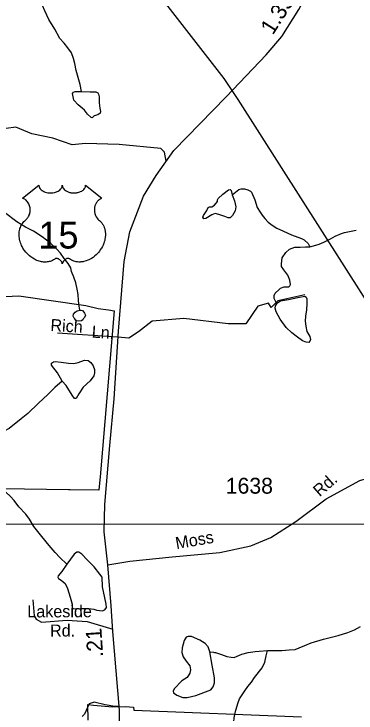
# Model space of a CAD drawing. Extents: x 2056842 to 2160602, y 826753 to 1016856.
# Drawn here: x 2093441 to 2096134, y 866824 to 872332 of the extents above; entities that cross this region are included whole.
import ezdxf

# ---------------------------------------------------------------- set-up
doc = ezdxf.new("R2010")
doc.units = 0
for name, color, linetype in [('Exist Boundary Political City Limit New', 7, 'Continuous'), ('Exist Hydrographic Creek Single Shore', 7, 'Continuous'), ('Exist Hydrographic Misc Water Feature', 7, 'Continuous'), ('Exist Road Non-System Type 51', 7, 'Continuous'), ('Exist Road Non-System Type 51 Label', 7, 'Continuous'), ('Exist Road Primary US Attributed', 7, 'Continuous'), ('Exist Road Primary US Mileage Hundredths English Label', 7, 'Continuous'), ('Exist Road Primary US Shield CELL', 7, 'Continuous'), ('Exist Road Primary US Shield Number Label', 7, 'Continuous'), ('Exist Road Secondary Type 51 Attributed', 7, 'Continuous'), ('Exist Road Secondary Type 51 Label', 7, 'Continuous'), ('Exist Road Secondary Type 51 Number Label', 7, 'Continuous'), ('Exist Utilities Electrical Transmission Line', 7, 'Continuous'), ('Map Preparation Boundary City Limit Buffer Line', 7, 'Continuous'), ('Map Preparation Inset Cut Line', 7, 'Continuous')]:
    doc.layers.add(name, color=color, linetype=linetype)

msp = doc.modelspace()

# ---------------------------------------------------------------- linework, layer by layer
at = {"layer": 'Exist Boundary Political City Limit New'}
for points in [[(2090000, 869958.7), (2090337.8, 869555.6), (2090474.8, 869721.6), (2090539.8, 869800.4), (2090612.8, 869814.1), (2091603.2, 870000), (2091775.1, 870038.7), (2092782.8, 870077.8), (2093479.5, 870110.7), (2094006.9, 870035.5), (2094104.6, 870011.8), (2094184.2, 870000), (2094230.4, 869993.2), (2094118.1, 868685), (2094111.2, 868608.2), (2094109.2, 868579.6), (2093882.4, 868582.9), (2093868.8, 868583.1), (2092828.8, 868598.3), (2091860.2, 868612.4), (2091229.1, 868621.6), (2090159.1, 869338.4)], [(2094025.5, 866766.9), (2094021.9, 866891.5), (2094066, 866886.5), (2094216.6, 866872.4), (2094318.8, 866875.7), (2094381.1, 866868.4), (2094383.1, 866844.7), (2095704, 866794.2)]]:
    msp.add_lwpolyline(points, dxfattribs=at)
at = {"layer": 'Exist Hydrographic Creek Single Shore'}
for points in [[(2093958.9, 869999), (2093953.1, 870030.7), (2093948.6, 870074.8), (2093944.7, 870120.8), (2093938.6, 870164.8), (2093926.5, 870214.5), (2093912.5, 870258.4), (2093893.9, 870302.7), (2093887.9, 870330.6), (2093868, 870366.6), (2093835.6, 870404.4), (2093805.5, 870448.2), (2093777.4, 870478.1), (2093729.4, 870523.9), (2093661.5, 870575.6), (2093593, 870621.7), (2093531.3, 870651.4), (2093462.8, 870695), (2093364.8, 870767.1)], [(2093821.1, 869439.3), (2093762.8, 869389.4), (2093706.9, 869334.7), (2093632.7, 869265.4), (2093548.9, 869183.9), (2093497.8, 869142.6), (2093401.8, 869065.5), (2093362.9, 869044.8), (2093307, 869021.7), (2093245, 869010.7), (2093211, 869001), (2093184.2, 868981.6), (2093166, 868962.1), (2093130.8, 868902.5), (2093106.5, 868873.3), (2093057.8, 868841.7), (2093002.4, 868798.4), (2092939.2, 868746.1), (2092917.3, 868701.1)], [(2093856.1, 867996.7), (2093801.4, 868049), (2093763.8, 868087.9), (2093716.7, 868144.4), (2093658.7, 868214.1), (2093596.3, 868293.7), (2093562.3, 868351.6), (2093534, 868391.6), (2093477.8, 868447.6), (2093441.9, 868497.3), (2093409.7, 868533.4), (2093377.7, 868560.9), (2093349.7, 868565.3), (2093317.5, 868568.8), (2093261.5, 868574.9), (2093189.9, 868590.7), (2093119.8, 868606.2), (2093057.6, 868633), (2093007.4, 868664.2), (2092967.2, 868685.6), (2092917.3, 868701.1)], [(2095437.1, 867316), (2095461.3, 867316), (2095550.4, 867316.1), (2095607.5, 867320.9), (2095654.9, 867324.6), (2095685.2, 867336.4), (2095731.1, 867354.6), (2095780.7, 867376.7), (2095879, 867405.3), (2095993, 867433.4), (2096070.5, 867457.8), (2096122.8, 867477.9), (2096168.7, 867504.1)], [(2094983.5, 867305), (2094968.9, 867343.9), (2094945.8, 867370.7), (2094903.3, 867397.4), (2094837.7, 867426.6), (2094813.3, 867426.6), (2094797.5, 867420.5), (2094781.7, 867396.2), (2094764.7, 867336.6), (2094761.1, 867300.1), (2094772, 867267.3), (2094797.5, 867233.2), (2094825.5, 867194.3), (2094830.4, 867165.1), (2094824.3, 867137.2), (2094804.8, 867103.1), (2094763.5, 867076.4), (2094701.5, 867014.3), (2094693, 866994.9), (2094696.7, 866981.5), (2094723.4, 866963.3), (2094769.6, 866946.2), (2094804.8, 866946.2), (2094871.7, 866962), (2094990.8, 867007), (2095009, 867028.9), (2095020, 867060.5), (2095018.8, 867099.5), (2095001.7, 867200.4), (2094983.5, 867305)], [(2094983.5, 867305), (2095011.6, 867302.5), (2095019.4, 867300.6), (2095027.4, 867300.6), (2095051.2, 867292.5), (2095075.4, 867284.8), (2095117.8, 867268.6), (2095151.6, 867262.7), (2095175.6, 867261.1), (2095197.6, 867271.2), (2095235.1, 867287.4), (2095283.5, 867299.5), (2095339.3, 867307.7), (2095371.5, 867311.8), (2095437.1, 867316)], [(2095170.7, 866696.3), (2095171.1, 866752.9), (2095173.2, 866785.1), (2095181, 866811.1), (2095186.9, 866847.1), (2095206.6, 866907), (2095216.4, 866935.2), (2095258.3, 866997.4), (2095282.3, 867031.5), (2095310.4, 867067.5), (2095335.8, 867103.6), (2095395.7, 867179.8), (2095415.3, 867223.9), (2095427.6, 867274), (2095437.1, 867316)]]:
    msp.add_lwpolyline(points, dxfattribs=at)
at = {"layer": 'Exist Hydrographic Misc Water Feature'}
for points in [[(2093972.6, 871722.3), (2093960.4, 871777.1), (2093931.2, 871886.4), (2093920.9, 871942.3), (2093908.8, 871982.2), (2093892.8, 872026.4), (2093864.7, 872066.1), (2093834.6, 872102.3), (2093802.6, 872140), (2093762.2, 872211.8), (2093715.9, 872287.9), (2093683.9, 872355.6), (2093647.4, 872443.5), (2093627.3, 872513.5), (2093627.3, 872569.5), (2093642.7, 872631.6), (2093652.7, 872715.4), (2093660.5, 872771.4), (2093656, 872803.4)], [(2093972.6, 871722.3), (2094040.6, 871718.7), (2094084.4, 871717.5), (2094100.2, 871710.2), (2094106.3, 871699.2), (2094112.3, 871678.6), (2094112.3, 871632.3), (2094116, 871591), (2094122.1, 871564.2), (2094118.4, 871550.9), (2094101.4, 871537.5), (2094071, 871529), (2094056.4, 871514.4), (2094049.1, 871515.6), (2094018.8, 871543.6), (2093996.9, 871574), (2093976.2, 871591), (2093947, 871615.3), (2093913, 871654.2), (2093902.1, 871705.3), (2093908.2, 871715), (2093921.5, 871719.9), (2093972.6, 871722.3)], [(2095157.8, 870906.3), (2095177.3, 870860.1), (2095187, 870812.7), (2095182.1, 870781.1), (2095160.2, 870743.4), (2095143.2, 870726.4), (2095127.4, 870725.1), (2095100.7, 870734.9), (2095053.3, 870753.1), (2095025.3, 870759.2), (2094999.8, 870749.5), (2094951.2, 870720.3), (2094935.4, 870719.1), (2094926.9, 870730), (2094933, 870744.6), (2094958.5, 870784.7), (2094969.4, 870806.6), (2094980.4, 870812.7), (2094998.6, 870811.5), (2095019.3, 870826.1), (2095043.6, 870855.3), (2095043.6, 870868.6), (2095049.6, 870877.2), (2095086.1, 870911.2), (2095128.6, 870946.5), (2095142, 870947.7), (2095150.5, 870940.4), (2095157.8, 870906.3)], [(2095157.8, 870906.3), (2095210.1, 870948.8), (2095230.2, 870954.6), (2095256.3, 870955), (2095282.1, 870946.8), (2095302.2, 870934.8), (2095310.2, 870927.1), (2095318.2, 870910.8), (2095330.2, 870887.2), (2095338.5, 870867.3), (2095356.5, 870807.3), (2095378.6, 870769.5), (2095394.4, 870747.1), (2095414.9, 870719.3), (2095442.6, 870691.5), (2095474.8, 870667.7), (2095510.5, 870645.5), (2095563.2, 870621.7), (2095627, 870591.8), (2095705.3, 870564.1), (2095725.4, 870552.1), (2095757.4, 870524.5), (2095769.1, 870496.4)], [(2095769.1, 870496.4), (2095817, 870510.7), (2095845.1, 870518.6), (2095881, 870533), (2095933.3, 870560.8), (2095969, 870580.9), (2096018.6, 870601.4), (2096042.8, 870609.1), (2096083, 870617.2), (2096134.7, 870629.7)], [(2095509.6, 870048.6), (2095488.9, 870088.7), (2095488.9, 870113.1), (2095497.4, 870131.3), (2095528.1, 870161.7), (2095540, 870171.6), (2095568.5, 870181.9), (2095604.4, 870182.4), (2095612.9, 870189.7), (2095617.7, 870200.4), (2095611.7, 870234.4), (2095598.3, 870274.6), (2095566.7, 870315.9), (2095547.2, 870341.4), (2095547.2, 870363.3), (2095553.3, 870409.5), (2095580.1, 870453.3), (2095610.4, 870478.9), (2095653.2, 870494.1), (2095693.2, 870494.1), (2095737.3, 870496.3), (2095769.1, 870496.4)], [(2095509.6, 870048.6), (2095518.1, 870059.1), (2095538.7, 870071.2), (2095603.2, 870082.2), (2095676.1, 870098), (2095730.8, 870107.7), (2095741.7, 870101.6), (2095746.6, 870087), (2095746.6, 870051.8), (2095744.1, 870000.7), (2095736.9, 869952), (2095734.4, 869910.7), (2095739.3, 869871.8), (2095746.6, 869829.2), (2095769.7, 869790.3), (2095774.5, 869767.2), (2095770.9, 869752.6), (2095762.4, 869744.1), (2095741.7, 869745.3), (2095713.8, 869757.5), (2095672.4, 869785.4), (2095628.7, 869820.7), (2095583.7, 869862), (2095536.3, 869926.5), (2095504.7, 869984.9), (2095496.2, 870012.8), (2095499.8, 870033.5), (2095509.6, 870048.6)], [(2093958.9, 869999), (2093970.8, 869998.8), (2093979, 869994.7), (2093991.1, 869982.8), (2093995.4, 869974.8), (2094003.4, 869959), (2093995.4, 869939.1), (2093989.2, 869931.1), (2093983.3, 869923.1), (2093971.2, 869914.7), (2093951.5, 869910.8), (2093931.4, 869914.7), (2093919.1, 869930.8), (2093915, 869934.6), (2093907.2, 869950.8), (2093909.4, 869966.7), (2093923, 869982.5), (2093939.2, 869992.6), (2093958.9, 869999)], [(2093821.1, 869439.3), (2093782.2, 869505), (2093734.8, 869564.6), (2093734.8, 869580.4), (2093750.6, 869591.3), (2093767.6, 869593.8), (2093812.6, 869588.9), (2093868.5, 869579.2), (2093911.1, 869577.9), (2093945.1, 869586.5), (2093994.9, 869603.5), (2094024.1, 869602.3), (2094044.8, 869586.5), (2094064.2, 869559.7), (2094073.9, 869530.5), (2094075.2, 869503.8), (2094069.1, 869479.4), (2094039.9, 869441.7), (2093985.2, 869390.7), (2093950, 869338.4), (2093929.3, 869301.9), (2093917.1, 869301.9), (2093898.9, 869327.4), (2093850.3, 869405.3), (2093821.1, 869439.3)], [(2093856.1, 867996.7), (2093818.5, 867939.1), (2093788.1, 867905), (2093785.6, 867894.1), (2093791.7, 867884.4), (2093812.4, 867869.8), (2093842.8, 867843), (2093861, 867805.3), (2093882.9, 867737.2), (2093898.7, 867680.1), (2093899.9, 867655.7), (2093907.2, 867647.2), (2093926.6, 867644.8), (2093972.8, 867647.2), (2094031.2, 867646), (2094070.1, 867641.1), (2094093.1, 867633.8), (2094134.5, 867629), (2094156.3, 867637.5), (2094168.5, 867655.7), (2094166.1, 867682.5), (2094156.3, 867729.9), (2094138.1, 867817.5), (2094134.5, 867892.9), (2094116.2, 867917.2), (2094072.5, 867974.4), (2094016.6, 868030.3), (2093974, 868076.5), (2093952.2, 868091.1), (2093936.4, 868092.3), (2093913.3, 868074.1), (2093856.1, 867996.7)]]:
    msp.add_lwpolyline(points, dxfattribs=at)
at = {"layer": 'Exist Road Non-System Type 51'}
for points in [[(2094640.1, 871172.4), (2094626.1, 871242.3), (2094597.6, 871270.8), (2094268.9, 871303.1), (2094002.8, 871312.6), (2093897.4, 871302.2), (2093747.2, 871353.5), (2093581.9, 871387.7), (2093454.6, 871439.1), (2093300.7, 871418.2), (2092982.4, 871468.5), (2092851.3, 871645.4), (2092733.5, 871696.7), (2092617.6, 871708.1), (2092535.9, 871702.4), (2092498.8, 871821.3), (2092479.8, 871903), (2092436.1, 871992.4)], [(2095730.1, 870118.5), (2095519.2, 870072.8), (2095466, 870019.6), (2095445.1, 870053.8), (2095359.6, 870029.1), (2095266.5, 869890.3), (2095126.8, 869889.3), (2094779.1, 869931.2), (2094528.2, 869910.3), (2094421.8, 869826.6), (2094343.9, 869777.2), (2094259.3, 869784), (2093783.4, 869817.1)], [(2093588.1, 867715.5), (2093600.4, 867589), (2093615.9, 867564.3), (2093656, 867539.6), (2093859.6, 867555), (2094016.9, 867545.7), (2094218.4, 867483.4)], [(2094269, 866877.3), (2094233.7, 866875.4), (2094159.6, 866886.9), (2094072.2, 866907.8), (2094032.3, 866896.4), (2093996.2, 866814.6), (2093977.2, 866795.6)]]:
    msp.add_lwpolyline(points, dxfattribs=at)
at = {"layer": 'Exist Road Primary US Attributed'}
for points in [[(2094179.6, 867992.5), (2094151.1, 868251.1), (2094156.8, 868467.8), (2094195.8, 868930.8), (2094230, 869299.7), (2094262.3, 869832.1), (2094306.9, 870380.7), (2094351.6, 870615.5), (2094459.9, 870896.9), (2094560.6, 871060.4), (2094700.2, 871257.2), (2095110.7, 871679.3), (2095427, 872011.1), (2095548.7, 872153.7), (2095683.6, 872366.7), (2095779.5, 872555.9), (2095872.6, 872862), (2095922, 873185.3), (2095961, 873452.4), (2095983.8, 873865), (2095966.7, 874108.4), (2095931.5, 874579)], [(2094073.2, 866070.1), (2094143.5, 866189.9), (2094205.3, 866329.7), (2094254.7, 866514.1), (2094268, 866651), (2094271.8, 866845), (2094219.5, 867465.8), (2094206.2, 867669.2), (2094179.6, 867992.5)]]:
    msp.add_lwpolyline(points, dxfattribs=at)
at = {"layer": 'Exist Road Primary US Shield CELL'}
msp.add_lwpolyline([(2093636.9, 870983), (2093637.2, 870977.7), (2093638.5, 870971.4), (2093639.5, 870968.1), (2093642.4, 870961.9), (2093647.3, 870954.5), (2093654.1, 870947.3), (2093661.8, 870941), (2093666.9, 870937.7), (2093675.7, 870933), (2093685.7, 870928.8), (2093696.7, 870925.6), (2093708.1, 870923.3), (2093720.4, 870921.9), (2093732.7, 870921.7), (2093745.9, 870922.7), (2093760.5, 870925.5), (2093767.2, 870927.3), (2093774.7, 870929.8), (2093781.7, 870932.7), (2093789.4, 870936.8), (2093795.6, 870940.8), (2093800.4, 870944.3), (2093807.2, 870950.8), (2093812.6, 870957.6), (2093814.9, 870961.4), (2093816.9, 870965), (2093819.6, 870972.8), (2093820.4, 870976.2), (2093820.9, 870983.3), (2093821.3, 870977.3), (2093822, 870973.6), (2093822.9, 870970), (2093824.5, 870966.1), (2093827.2, 870960.6), (2093830.2, 870956.1), (2093836, 870949.3), (2093839.5, 870946), (2093842.8, 870943.3), (2093851.5, 870937.3), (2093861.7, 870932.1), (2093866.8, 870929.9), (2093871.9, 870928.1), (2093878.5, 870926.1), (2093885.2, 870924.5), (2093891.9, 870923.4), (2093898.7, 870922.4), (2093905.7, 870921.9), (2093911.4, 870921.7), (2093918.4, 870921.8), (2093924.9, 870922.2), (2093931.5, 870922.9), (2093938.8, 870924.1), (2093944.6, 870925.4), (2093952.4, 870927.5), (2093959.3, 870930), (2093965.5, 870932.7), (2093973.5, 870936.8), (2093979.9, 870940.9), (2093984.6, 870944.7), (2093990.3, 870949.8), (2093995.6, 870956), (2093998.7, 870960.5), (2094000.9, 870965.1), (2094002.9, 870970), (2094004.2, 870975.1), (2094004.8, 870979.6), (2094004.9, 870983.4), (2094133.5, 870881), (2094130.5, 870879.8), (2094123.5, 870876.4), (2094118, 870873.2), (2094109.1, 870866.9), (2094105.3, 870863.5), (2094101.5, 870859.9), (2094098, 870856.1), (2094094.9, 870852.6), (2094091.2, 870847.4), (2094087.9, 870842.2), (2094084.6, 870836.5), (2094082.2, 870831.6), (2094078.3, 870821.3), (2094076.4, 870814.7), (2094075.2, 870809.2), (2094073.6, 870797.7), (2094073.3, 870792.2), (2094073.3, 870786.8), (2094073.6, 870781.1), (2094074.1, 870775.7), (2094075.1, 870770), (2094076, 870765), (2094077.6, 870758.8), (2094079.9, 870751.7), (2094082.7, 870744.7), (2094088.6, 870733.6), (2094096.1, 870722.2), (2094101.5, 870715.8), (2094106.8, 870710.3), (2094114.8, 870703.6), (2094119.1, 870699.8), (2094124, 870694.9), (2094132, 870685.5), (2094135.3, 870681.1), (2094138.6, 870676.2), (2094141.6, 870671.1), (2094144.7, 870665.6), (2094147.1, 870660.8), (2094151.6, 870649.8), (2094154.9, 870639.1), (2094156.5, 870633.5), (2094158.9, 870620.9), (2094159.8, 870614.6), (2094160.7, 870602.3), (2094160.8, 870587.4), (2094159.6, 870573.3), (2094157, 870556.8), (2094154.8, 870546.9), (2094151.4, 870535.5), (2094148.1, 870525.5), (2094142.3, 870510.9), (2094137.1, 870500.2), (2094130.3, 870487.8), (2094125.7, 870480.2), (2094120.3, 870472.2), (2094113.5, 870462.9), (2094105.6, 870453), (2094096.1, 870442.6), (2094088.4, 870434.9), (2094078.4, 870426), (2094072.3, 870421), (2094063.7, 870414.4), (2094051.8, 870406.5), (2094040.1, 870399.8), (2094030.2, 870394.7), (2094021.4, 870390.9), (2094010, 870386.5), (2093991, 870381.3), (2093984.1, 870379.9), (2093975.9, 870378.6), (2093968.2, 870377.9), (2093960.8, 870377.4), (2093950.8, 870377.4), (2093940.8, 870378.2), (2093931.4, 870379.5), (2093921.6, 870381.6), (2093911.3, 870384.6), (2093902, 870388.3), (2093892.6, 870392.9), (2093876.7, 870403), (2093872.1, 870405.4), (2093869.5, 870406.1), (2093863.4, 870406.4), (2093857.6, 870405.2), (2093851.7, 870402.8), (2093848.1, 870400.9), (2093843.4, 870397.8), (2093839.7, 870394.9), (2093835.3, 870390.7), (2093832.3, 870387.2), (2093830, 870384.5), (2093825.5, 870377.4), (2093823.9, 870374.1), (2093822.2, 870369.7), (2093820.8, 870363.4), (2093818.7, 870371.4), (2093816.4, 870376.7), (2093813.6, 870381.3), (2093810.8, 870385.3), (2093806.3, 870390.5), (2093802.3, 870394.4), (2093797.4, 870398.3), (2093792.3, 870401.4), (2093788.1, 870403.6), (2093784.3, 870405), (2093779.7, 870406.1), (2093775.9, 870406.4), (2093772.8, 870406.4), (2093768.5, 870405.4), (2093762.7, 870401.2), (2093757.2, 870397.4), (2093751.2, 870393.7), (2093744, 870389.9), (2093738.8, 870387.4), (2093732.6, 870385), (2093725.3, 870382.6), (2093717.4, 870380.5), (2093709.2, 870378.9), (2093702.1, 870377.8), (2093694.4, 870377.1), (2093687.5, 870376.9), (2093680.3, 870377), (2093673.6, 870377.5), (2093665.7, 870378.2), (2093656, 870379.6), (2093648, 870381.4), (2093639.5, 870383.7), (2093630.7, 870386.5), (2093621.4, 870390), (2093609.7, 870395.1), (2093601.6, 870399.3), (2093588.7, 870406.7), (2093573.7, 870417.1), (2093562.3, 870426.3), (2093554, 870433.8), (2093541.8, 870446.3), (2093534.6, 870454.4), (2093523.3, 870469), (2093516.1, 870479.5), (2093511.4, 870487.3), (2093504.6, 870499.8), (2093500.8, 870507.6), (2093496, 870519), (2093492.2, 870529.4), (2093489, 870539.3), (2093487.3, 870545.6), (2093484.8, 870556.6), (2093483.3, 870564.4), (2093481.9, 870575.1), (2093481.1, 870586.5), (2093481, 870596.9), (2093481.2, 870605.5), (2093482.2, 870615.6), (2093483.9, 870626.3), (2093486, 870635.5), (2093487.8, 870642.2), (2093490.6, 870650.2), (2093494.2, 870659.1), (2093498.4, 870667.6), (2093502.5, 870674.7), (2093507.6, 870682.3), (2093512.6, 870688.7), (2093519.2, 870695.9), (2093526, 870702.4), (2093532.3, 870707.5), (2093539.7, 870714.8), (2093543.6, 870719.2), (2093548.2, 870725.4), (2093552, 870731.1), (2093554.9, 870736.1), (2093558.8, 870743.7), (2093561.2, 870749.3), (2093564.2, 870758), (2093565.6, 870764), (2093567.2, 870771.9), (2093568.1, 870779.2), (2093568.5, 870788.4), (2093568.3, 870796), (2093567.3, 870804.9), (2093565.6, 870813.4), (2093563.6, 870820.9), (2093560.4, 870829.4), (2093557.5, 870835.6), (2093552.6, 870844.1), (2093547.1, 870851.9), (2093541.4, 870858.3), (2093535.7, 870864), (2093530.3, 870868.2), (2093525.1, 870871.9), (2093518.5, 870875.9), (2093512.2, 870879), (2093508.3, 870880.6)], close=True, dxfattribs=at)
at = {"layer": 'Exist Road Secondary Type 51 Attributed'}
msp.add_lwpolyline([(2094179.6, 867992.5), (2094352.5, 868019.1), (2094686.9, 868055.2), (2095061.3, 868089.5), (2095305.4, 868141.7), (2095463.1, 868206.4), (2095660.8, 868331.9), (2095900.2, 868510.6), (2096163.3, 868656.1), (2096416.1, 868728.3), (2096770.3, 868793.5)], dxfattribs=at)
at = {"layer": 'Exist Utilities Electrical Transmission Line'}
msp.add_lwpolyline([(2090208.9, 878090.6), (2090399.6, 877911.2), (2091042.2, 877021.2), (2091166.6, 876875.7), (2095091.8, 871822.6), (2095202.4, 871658.9), (2098164.4, 867008.7), (2098184.9, 866904.8), (2098734, 864623.2), (2099022.7, 863475.6), (2099626.1, 861080), (2100400.4, 858056.5), (2100951.6, 855844.8), (2101980.8, 853661.7), (2102801.4, 851906.3), (2103296.8, 850944.6), (2103702.1, 850075), (2103840.6, 849731.1), (2105377.5, 846510.3), (2106244.1, 844636.9), (2107548.3, 841869.9), (2108761.2, 839864.8), (2109358.7, 838871.2), (2109834.3, 838086.5)], dxfattribs=at)
at = {"layer": 'Map Preparation Boundary City Limit Buffer Line'}
for points in [[(2090000, 869958.7), (2090337.8, 869555.6), (2090474.8, 869721.6), (2090539.8, 869800.4), (2090612.8, 869814.1), (2091603.2, 870000), (2091775.1, 870038.7), (2092782.8, 870077.8), (2093479.5, 870110.7), (2094006.9, 870035.5), (2094104.6, 870011.8), (2094184.2, 870000), (2094230.4, 869993.2), (2094118.1, 868685), (2094111.2, 868608.2), (2094109.2, 868579.6), (2093882.4, 868582.9), (2093868.8, 868583.1), (2092828.8, 868598.3), (2091860.2, 868612.4), (2091229.1, 868621.6), (2090159.1, 869338.4)], [(2094025.5, 866766.9), (2094021.9, 866891.5), (2094066, 866886.5), (2094216.6, 866872.4), (2094318.8, 866875.7), (2094381.1, 866868.4), (2094383.1, 866844.7), (2095704, 866794.2)]]:
    msp.add_lwpolyline(points, dxfattribs=at)
at = {"layer": 'Map Preparation Inset Cut Line'}
msp.add_lwpolyline([(2059276.8, 845851.8), (2104036.2, 845851.8), (2104036.2, 868310.8), (2085975.1, 868308.6), (2085982, 877260.1), (2059276.8, 877260.1), (2059276.8, 845851.8)], dxfattribs=at)

# ---------------------------------------------------------------- texts
at = {"layer": 'Exist Road Non-System Type 51 Label'}
for s, rotation, p in [('Rich', 356.4123, (2093725.3, 869834.7)), ('Ln.', 356.0839, (2094050.6, 869782.3)), ('Lakeside', 0.179, (2093545.6, 867576.5)), ('Rd.', 0.179, (2093724.4, 867425.9))]:
    msp.add_text(s, height=95, rotation=rotation, dxfattribs=at).set_placement(p)
at = {"layer": 'Exist Road Primary US Mileage Hundredths English Label'}
for s, rotation, p in [('1.35', 57.6458, (2095479.1, 872160.8)), ('.21', 93.7406, (2094143.5, 867265.3))]:
    msp.add_text(s, height=125, rotation=rotation, dxfattribs=at).set_placement(p)
at = {"layer": 'Exist Road Primary US Shield Number Label'}
msp.add_text('15', height=212.5, dxfattribs=at).set_placement((2093632.6, 870483.7))
at = {"layer": 'Exist Road Secondary Type 51 Label'}
for s, rotation, p in [('Rd.', 41.3443, (2095847.7, 868522.9)), ('Moss', 9.8347, (2094720.2, 868114.4))]:
    msp.add_text(s, height=95, rotation=rotation, dxfattribs=at).set_placement(p)
at = {"layer": 'Exist Road Secondary Type 51 Number Label'}
msp.add_text('1638', height=125, dxfattribs=at).set_placement((2095108, 868552))

doc.saveas('drawing.dxf')
